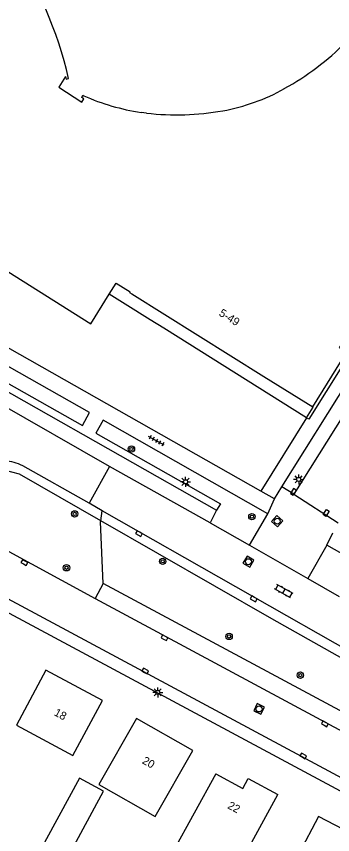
# Model space of a CAD drawing. Extents: x 136000 to 141014, y 402000 to 403500.
# Drawn here: x 138590.3 to 138629.8, y 402621.6 to 402723.6 of the extents above; entities that cross this region are included whole.
import ezdxf

# ---------------------------------------------------------------- set-up
doc = ezdxf.new("R2010")
doc.units = 0
for name, color, linetype in [('gg-afsc-hekwerk', 7, 'Continuous'), ('gg-anno-huisnummerreeks BGT', 7, 'Continuous'), ('gg-bbg-gedigitaliseerde bebouwing', 7, 'Continuous'), ('gg-bbg-gedigitaliseerde bijgebouw', 7, 'Continuous'), ('gg-bbg-hoofdgebouw', 7, 'Continuous'), ('gg-bbg-onder overbouw', 7, 'Continuous'), ('gg-bbg-pand overbouw', 7, 'Continuous'), ('gg-knt-verharding', 7, 'Continuous'), ('gg-knt-verharding nz', 7, 'Continuous'), ('gt-grn-groengrens', 7, 'Continuous'), ('gt-grn-weggrens', 7, 'Continuous'), ('gt-symb-boom', 7, 'Continuous'), ('gt-symb-klinker verharding', 7, 'Continuous'), ('gt-symb-kolk', 7, 'Continuous'), ('gt-symb-kolk center center', 7, 'Continuous'), ('gt-symb-lichtmast', 7, 'Continuous'), ('gt-symb-rioolschacht', 7, 'Continuous'), ('gt-symb-tegel verharding', 7, 'Continuous')]:
    doc.layers.add(name, color=color, linetype=linetype)

# ---------------------------------------------------------------- blocks, each defined once
blk = doc.blocks.new('gt0-LMAST')
at = {"layer": 'gt-symb-lichtmast'}
for p, q in [((-0.18, 0.17), (-0.45, 0.44)), ((0, 0.25), (0, 0.62)), ((0.17, 0.17), (0.44, 0.44)), ((-0.25, 0), (-0.63, 0)), ((-0.18, -0.18), (-0.45, -0.45)), ((0, -0.25), (0, -0.63)), ((0.44, -0.45), (0.17, -0.18)), ((0.25, 0), (0.62, 0))]:
    blk.add_line(p, q, dxfattribs=at)
blk.add_circle((0, 0), 0.25, dxfattribs=at)
blk = doc.blocks.new('gt0-BOOM')
at = {"layer": 'gt-symb-boom'}
for radius in [0.4, 0.2]:
    blk.add_circle((0, 0), radius, dxfattribs=at)
blk = doc.blocks.new('gt0-KOLK')
at = {"layer": 'gt-symb-kolk'}
blk.add_lwpolyline([(0, 0), (0.38, 0), (0.38, 0.4), (-0.37, 0.4), (-0.37, 0), (0, 0)], dxfattribs=at)
blk = doc.blocks.new('gt0-RS')
at = {"layer": 'gt-symb-rioolschacht'}
blk.add_lwpolyline([(-0.5, -0.5), (0.5, -0.5), (0.5, 0.5), (-0.5, 0.5)], close=True, dxfattribs=at)
blk.add_circle((0, 0), 0.375, dxfattribs=at)
blk = doc.blocks.new('gt0-KL1')
at = {"layer": 'gt-symb-klinker verharding'}
for p, q in [((-1.15, 0.3), (1.15, 0.3)), ((-1, -0.3), (-1, 0.3)), ((-0.5, 0.3), (-0.5, 0.45)), ((0, -0.3), (0, 0.3)), ((0.5, 0.3), (0.5, 0.45)), ((1, -0.3), (1, 0.3)), ((-1.15, -0.3), (1.15, -0.3)), ((-0.5, -0.45), (-0.5, -0.3)), ((0.5, -0.45), (0.5, -0.3))]:
    blk.add_line(p, q, dxfattribs=at)
blk = doc.blocks.new('gt0-TEG1')
at = {"layer": 'gt-symb-tegel verharding'}
for p, q in [((-1.12, 0), (1.12, 0)), ((-0.9, -0.25), (-0.9, 0.25)), ((-0.45, -0.25), (-0.45, 0.25)), ((0, -0.25), (0, 0.25)), ((0.45, -0.25), (0.45, 0.25)), ((0.9, -0.25), (0.9, 0.25))]:
    blk.add_line(p, q, dxfattribs=at)
blk = doc.blocks.new('gt0-KOLKCC')
at = {"layer": 'gt-symb-kolk center center'}
blk.add_lwpolyline([(-0.37, 0.2), (0.38, 0.2), (0.38, -0.2), (-0.37, -0.2)], close=True, dxfattribs=at)

msp = doc.modelspace()

# ---------------------------------------------------------------- linework, layer by layer
at = {"layer": 'gg-afsc-hekwerk'}
for p, q in [((138597.54, 402677.6), (138582, 402686.4)), ((138620.8, 402664.44), (138597.54, 402677.6)), ((138626.49, 402673.59), (138620.8, 402664.44))]:
    msp.add_line(p, q, dxfattribs=at)
msp.add_lwpolyline([(138626.49, 402673.59), (138627.31, 402674.91), (138627.26, 402674.94)], dxfattribs=at)
at = {"layer": 'gg-bbg-gedigitaliseerde bebouwing'}
msp.add_line((138627.99, 402623.89), (138622.79, 402614.12), dxfattribs=at)
for points in [[(138593.95, 402642.13), (138590.27, 402635.25), (138597.33, 402631.47), (138601.01, 402638.35)], [(138605.25, 402636.09), (138600.57, 402627.86), (138607.6, 402623.86), (138612.28, 402632.09)], [(138615.17, 402629.21), (138609.76, 402619.37), (138613.15, 402617.51), (138614.48, 402619.94), (138618.16, 402617.92), (138622.9, 402626.62)]]:
    msp.add_lwpolyline(points, dxfattribs=at)
at = {"layer": 'gg-bbg-gedigitaliseerde bijgebouw'}
msp.add_lwpolyline([(138592.73, 402618.73), (138595.77, 402617.09), (138601.15, 402627.01), (138598.16, 402628.64), (138592.73, 402618.73)], dxfattribs=at)
at = {"layer": 'gg-bbg-hoofdgebouw'}
for p, q in [((138606.5, 402711.57), (138605.83, 402711.66)), ((138601.01, 402638.35), (138593.95, 402642.13)), ((138612.28, 402632.09), (138605.25, 402636.09)), ((138635.07, 402620.12), (138627.99, 402623.89))]:
    msp.add_line(p, q, dxfattribs=at)
for points in [[(138596.41, 402716.11), (138595.55, 402714.79), (138598.42, 402712.94), (138598.69, 402713.36), (138598.44, 402713.5), (138598.56, 402713.8), (138598.68, 402713.74)], [(138596.41, 402716.11), (138596.49, 402715.8), (138596.79, 402715.88)], [(138586.46, 402693.51), (138599.54, 402685.31), (138601.86, 402689)], [(138615.17, 402629.21), (138618.54, 402627.36), (138619.22, 402628.61), (138622.9, 402626.62)]]:
    msp.add_lwpolyline(points, dxfattribs=at)
for centre, radius, start, end in [((138549.3, 402704.93), 48.73, 12.9793, 55.6555), ((138608.59, 402742.54), 31.75, 298.44, 315.8853), ((138611.68, 402736.07), 24.6, 280.1696, 299.2984), ((138609.82, 402738.67), 27.31, 245.9187, 261.5923), ((138610.26, 402744.79), 33.44, 263.5535, 279.9252)]:
    msp.add_arc(centre, radius, start, end, dxfattribs=at)
at = {"layer": 'gg-bbg-onder overbouw'}
for points in [[(138601.86, 402689), (138602.73, 402690.38), (138604.45, 402689.3), (138604.39, 402689.2), (138604.66, 402689.03)], [(138604.66, 402689.03), (138621.14, 402678.71), (138627.26, 402674.94)], [(138627.26, 402674.94), (138631.47, 402681.73), (138630.59, 402682.29), (138632.2, 402684.85)]]:
    msp.add_lwpolyline(points, dxfattribs=at)
at = {"layer": 'gg-bbg-pand overbouw'}
for p, q in [((138603.86, 402687.75), (138601.86, 402689)), ((138606.96, 402685.81), (138603.86, 402687.75)), ((138608.68, 402684.74), (138606.96, 402685.81)), ((138626.49, 402673.59), (138608.68, 402684.74))]:
    msp.add_line(p, q, dxfattribs=at)
msp.add_lwpolyline([(138633.48, 402684.1), (138626.79, 402673.41), (138626.49, 402673.59)], dxfattribs=at)
at = {"layer": 'gg-knt-verharding'}
for p, q in [((138654.9, 402711.98), (138624.9, 402664.04)), ((138599.34, 402662.93), (138591.06, 402667.58)), ((138601.87, 402667.5), (138599.34, 402662.93)), ((138622.49, 402663.48), (138620.8, 402664.44)), ((138622.49, 402663.48), (138623.42, 402664.97)), ((138624.9, 402664.04), (138630.42, 402660.49)), ((138600.98, 402661.99), (138599.34, 402662.93)), ((138615.26, 402662.08), (138614.45, 402660.47)), ((138619.35, 402657.7), (138621.66, 402661.59)), ((138614.45, 402660.47), (138619.35, 402657.7)), ((138587.25, 402658.01), (138600.08, 402651.03)), ((138619.35, 402657.7), (138626.66, 402653.55)), ((138629.04, 402657.71), (138626.66, 402653.55)), ((138601.1, 402652.92), (138600.08, 402651.03)), ((138626.66, 402653.55), (138630.58, 402651.31))]:
    msp.add_line(p, q, dxfattribs=at)
for points in [[(138598.51, 402672.62), (138599.38, 402674.23), (138580.33, 402684.99), (138579.48, 402683.36), (138598.51, 402672.62)], [(138623.42, 402664.97), (138634.9, 402683.27), (138633.48, 402684.1)], [(138578.22, 402681.01), (138579.13, 402682.5), (138615.26, 402662.08)], [(138621.66, 402661.59), (138601.08, 402673.27), (138600.2, 402671.66), (138615.73, 402662.85), (138615.26, 402662.08)], [(138678.48, 402618.07), (138634.34, 402643.03), (138600.98, 402661.99)], [(138633.02, 402652.02), (138634.48, 402654.61), (138629.04, 402657.71)], [(138709.34, 402586.58), (138582.95, 402654.33), (138582.71, 402654.43)], [(138707.39, 402580.93), (138704.31, 402582.34), (138706.08, 402586.64), (138582.01, 402653.12)], [(138690.98, 402602.3), (138691.99, 402604.2), (138601.1, 402652.92)]]:
    msp.add_lwpolyline(points, dxfattribs=at)
msp.add_arc((138588.72, 402663.35), 4.83, 61.0496, 88.7656, dxfattribs=at)
at = {"layer": 'gg-knt-verharding nz'}
for p, q in [((138601.87, 402667.5), (138578.22, 402681.01)), ((138614.45, 402660.47), (138601.87, 402667.5)), ((138600.08, 402651.03), (138690.98, 402602.3))]:
    msp.add_line(p, q, dxfattribs=at)
at = {"layer": 'gt-grn-groengrens'}
msp.add_line((138600.79, 402660.75), (138600.98, 402661.99), dxfattribs=at)
for points in [[(138600.79, 402660.75), (138590.65, 402666.57), (138588.72, 402667.03), (138588.82, 402668.18)], [(138601.1, 402652.92), (138600.77, 402660.61), (138600.79, 402660.75)], [(138707.95, 402599.82), (138668.1, 402622.66), (138622.14, 402648.5), (138600.79, 402660.75)]]:
    msp.add_lwpolyline(points, dxfattribs=at)
at = {"layer": 'gt-grn-weggrens'}
for p, q in [((138624.9, 402664.04), (138623.42, 402664.97)), ((138621.66, 402661.59), (138622.49, 402663.48)), ((138629.04, 402657.71), (138629.76, 402659.22))]:
    msp.add_line(p, q, dxfattribs=at)

# ---------------------------------------------------------------- block references
at = {"layer": 'gt-symb-boom'}
for p in [(138604.63, 402669.69), (138597.54, 402661.6), (138619.67, 402661.25), (138608.53, 402655.68), (138596.52, 402654.88), (138616.82, 402646.32), (138625.72, 402641.49)]:
    msp.add_blockref('gt0-BOOM', p, dxfattribs=at)
at = {"layer": 'gt-symb-klinker verharding', "rotation": 150.7951596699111}
msp.add_blockref('gt0-KL1', (138623.65, 402651.96), dxfattribs=at)
at = {"layer": 'gt-symb-kolk'}
for p, rotation in [((138625.01, 402664.24), 57.9946167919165), ((138605.66, 402659.3), 150.46121774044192), ((138591.16, 402655.36), -27.590369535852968), ((138619.99, 402651.18), 150.38309020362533), ((138608.65, 402645.98), -28.025316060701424), ((138606.25, 402641.84), -28.308520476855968), ((138628.68, 402635.25), -28.230901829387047), ((138625.98, 402631.26), -28.153346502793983)]:
    msp.add_blockref('gt0-KOLK', p, dxfattribs=dict(at, rotation=rotation))
at = {"layer": 'gt-symb-kolk center center', "rotation": 57.86710414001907}
msp.add_blockref('gt0-KOLKCC', (138628.94, 402661.71), dxfattribs=at)
at = {"layer": 'gt-symb-lichtmast'}
for p in [(138611.39, 402665.6), (138625.51, 402665.9), (138607.91, 402639.35)]:
    msp.add_blockref('gt0-LMAST', p, dxfattribs=at)
at = {"layer": 'gt-symb-rioolschacht'}
for p, rotation in [((138622.83, 402660.69), -40.98653320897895), ((138619.24, 402655.64), -31.003067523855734), ((138620.56, 402637.28), -25.79602649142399)]:
    msp.add_blockref('gt0-RS', p, dxfattribs=dict(at, rotation=rotation))
at = {"layer": 'gt-symb-tegel verharding', "rotation": 150.8451896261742}
msp.add_blockref('gt0-TEG1', (138607.75, 402670.71), dxfattribs=at)

# ---------------------------------------------------------------- texts
at = {"layer": 'gg-anno-huisnummerreeks BGT'}
for s, rotation, p in [('5-49', 327.9, (138615.47, 402686.39)), ('18', 331.8, (138594.88, 402636.53)), ('20', 330.4, (138605.88, 402630.55)), ('22', 331.6, (138616.54, 402624.94))]:
    msp.add_text(s, height=1, rotation=rotation, dxfattribs=at).set_placement(p)

doc.saveas('drawing.dxf')
